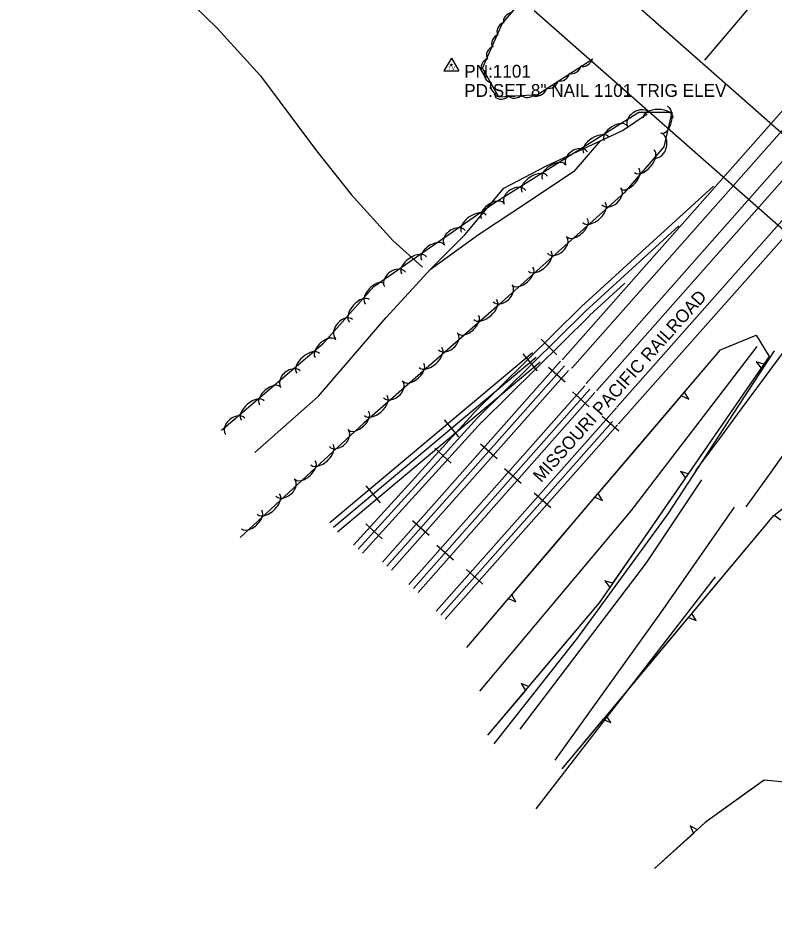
# Model space of a CAD drawing. Extents: x 1441650 to 1491889, y 345904 to 358319.
# Drawn here: x 1442654.9 to 1442949.9, y 356546.3 to 356894.9 of the extents above; entities that cross this region are included whole.
import ezdxf

# ---------------------------------------------------------------- set-up
doc = ezdxf.new("R2010")
doc.units = 0
for name, color, linetype in [('S_BRIDGE', 7, 'Continuous'), ('S_GRAVEL_ROAD', 7, 'Continuous'), ('S_MSC_PT_SYM', 7, 'Continuous'), ('S_RAILROAD', 7, 'Continuous'), ('S_RAILROAD_ANNOT', 7, 'Continuous'), ('S_SECONDARY_CTL', 7, 'Continuous'), ('S_SECONDARY_CTL_ANNOT', 7, 'Continuous'), ('S_STREAM', 7, 'Continuous'), ('S_TREE', 7, 'Continuous')]:
    doc.layers.add(name, color=color, linetype=linetype)

msp = doc.modelspace()

# ---------------------------------------------------------------- linework, layer by layer
at = {"layer": 'S_BRIDGE'}
for p, q in [((1443047.33, 356766.4), (1442874.85, 356918.79)), ((1442856.36, 356897.86), (1443028.8, 356745.81))]:
    msp.add_line(p, q, dxfattribs=at)
at = {"layer": 'S_GRAVEL_ROAD'}
for points in [[(1443038.34, 356871.29), (1443026.4, 356857.15), (1443014.47, 356843.02), (1443002.53, 356828.88), (1442990.6, 356814.74), (1442981.69, 356802.67), (1442972.78, 356790.61), (1442963.86, 356778.54), (1442954.95, 356766.48), (1442946.04, 356754.42), (1442937.13, 356742.35), (1442928.22, 356730.29), (1442919.3, 356718.22)], [(1443056.32, 356857.08), (1443043.75, 356842.36), (1443031.19, 356827.64), (1443018.62, 356812.92), (1443006.05, 356798.21), (1442997.66, 356786.43), (1442989.27, 356774.66), (1442980.88, 356762.89), (1442972.5, 356751.12), (1442964.11, 356739.35), (1442955.72, 356727.58), (1442947.33, 356715.81), (1442938.94, 356704.04)], [(1442850.83, 356617.27), (1442900.09, 356682.25), (1442921.75, 356714.69)], [(1442934.3, 356703.95), (1442905.62, 356662.72), (1442864.42, 356605.22)]]:
    msp.add_lwpolyline(points, dxfattribs=at)
at = {"layer": 'S_MSC_PT_SYM'}
for points in [[(1442867.45, 356761.69), (1442867.45, 356761.74), (1442867.45, 356761.69), (1442867.4, 356761.69), (1442867.45, 356761.69), (1442867.45, 356761.64), (1442867.45, 356761.69), (1442867.5, 356761.69)], [(1442871.11, 356758.37), (1442871.11, 356758.42), (1442871.11, 356758.37), (1442871.06, 356758.37), (1442871.11, 356758.37), (1442871.11, 356758.32), (1442871.11, 356758.37), (1442871.16, 356758.37)], [(1442876.67, 356752.43), (1442876.67, 356752.48), (1442876.67, 356752.43), (1442876.62, 356752.43), (1442876.67, 356752.43), (1442876.67, 356752.38), (1442876.67, 356752.43), (1442876.72, 356752.43)], [(1442880.75, 356749.56), (1442880.75, 356749.61), (1442880.75, 356749.56), (1442880.7, 356749.56), (1442880.75, 356749.56), (1442880.75, 356749.51), (1442880.75, 356749.56), (1442880.8, 356749.56)], [(1442888.71, 356743.18), (1442888.71, 356743.23), (1442888.71, 356743.18), (1442888.66, 356743.18), (1442888.71, 356743.18), (1442888.71, 356743.13), (1442888.71, 356743.18), (1442888.76, 356743.18)], [(1442889.38, 356736.56), (1442889.38, 356736.61), (1442889.38, 356736.56), (1442889.33, 356736.56), (1442889.38, 356736.56), (1442889.38, 356736.51), (1442889.38, 356736.56), (1442889.43, 356736.56)]]:
    msp.add_lwpolyline(points, dxfattribs=at)
at = {"layer": 'S_RAILROAD'}
for p, q in [((1442954.65, 356860.32), (1442867.45, 356761.69)), ((1442958.34, 356857.04), (1442871.11, 356758.37)), ((1442964.33, 356851.66), (1442876.67, 356752.43)), ((1442967.86, 356848.17), (1442880.75, 356749.56)), ((1442975.36, 356841.21), (1442888.71, 356743.18)), ((1442979.24, 356838.14), (1442889.38, 356736.56)), ((1442916.24, 356820.09), (1442916.31, 356820.01)), ((1442886.68, 356793.14), (1442886.75, 356793.06)), ((1442889.85, 356789.66), (1442889.82, 356789.69)), ((1442865.13, 356763.38), (1442859.03, 356769.55)), ((1442860.43, 356768.12), (1442860.51, 356768.05)), ((1442863.75, 356764.77), (1442863.72, 356764.8)), ((1442851.85, 356763.76), (1442857.43, 356757.12)), ((1442853.11, 356762.25), (1442853.13, 356762.23)), ((1442856.14, 356758.65), (1442856.07, 356758.73)), ((1442861.93, 356758.63), (1442868.43, 356752.88)), ((1442863.4, 356757.33), (1442863.43, 356757.3)), ((1442866.93, 356754.2), (1442866.85, 356754.27)), ((1442877.79, 356743.19), (1442871.29, 356748.93)), ((1442872.79, 356747.61), (1442872.87, 356747.54)), ((1442876.32, 356744.49), (1442876.29, 356744.51)), ((1442882.9, 356739.5), (1442889.39, 356733.74)), ((1442821.22, 356738.03), (1442826.8, 356731.38)), ((1442822.49, 356736.52), (1442822.51, 356736.49)), ((1442884.37, 356738.19), (1442884.39, 356738.17)), ((1442825.52, 356732.92), (1442825.45, 356733)), ((1442887.89, 356735.07), (1442887.81, 356735.14)), ((1442823.94, 356721.17), (1442817.52, 356727)), ((1442819, 356725.66), (1442819.08, 356725.59)), ((1442835.4, 356728.69), (1442841.9, 356722.94)), ((1442836.87, 356727.39), (1442836.9, 356727.36)), ((1442822.49, 356722.49), (1442822.46, 356722.51)), ((1442840.4, 356724.26), (1442840.32, 356724.33)), ((1442851.28, 356713.22), (1442844.78, 356718.97)), ((1442846.28, 356717.65), (1442846.36, 356717.58)), ((1442790.6, 356712.29), (1442796.18, 356705.65)), ((1442849.81, 356714.53), (1442849.78, 356714.55)), ((1442791.86, 356710.79), (1442791.88, 356710.76)), ((1442856.37, 356709.55), (1442862.87, 356703.8)), ((1442857.84, 356708.25), (1442857.87, 356708.22)), ((1442794.89, 356707.18), (1442794.82, 356707.26)), ((1442861.37, 356705.13), (1442861.29, 356705.19)), ((1442808.88, 356698.75), (1442815.37, 356693)), ((1442797.04, 356691.57), (1442790.62, 356697.4)), ((1442792.1, 356696.05), (1442792.18, 356695.98)), ((1442810.34, 356697.45), (1442810.37, 356697.42)), ((1442813.87, 356694.33), (1442813.79, 356694.39)), ((1442795.59, 356692.89), (1442795.56, 356692.91)), ((1442824.77, 356683.26), (1442818.28, 356689.01)), ((1442819.78, 356687.69), (1442819.85, 356687.62)), ((1442823.3, 356684.57), (1442823.28, 356684.59)), ((1442829.85, 356679.6), (1442836.34, 356673.85)), ((1442831.32, 356678.3), (1442831.35, 356678.28)), ((1442834.85, 356675.18), (1442834.77, 356675.25))]:
    msp.add_line(p, q, dxfattribs=at)
for points in [[(1442926.27, 356829.23), (1442874.73, 356782.25)], [(1442912.73, 356813.73), (1442876.3, 356780.52)], [(1442891.71, 356791.36), (1442877.9, 356778.77)], [(1442888.27, 356791.43), (1442888.25, 356791.41)], [(1442874.66, 356782.19), (1442832.54, 356740.55)], [(1442876.3, 356780.52), (1442834.18, 356738.89)], [(1442877.97, 356778.84), (1442835.85, 356737.2)], [(1442776.55, 356697.93), (1442855.61, 356764.36)], [(1442862.1, 356766.48), (1442862.08, 356766.46)], [(1442778.07, 356696.11), (1442857.14, 356762.54)], [(1442779.58, 356694.32), (1442858.64, 356760.75)], [(1442797.08, 356682.48), (1442866.56, 356760.89)], [(1442854.62, 356760.42), (1442854.64, 356760.44)], [(1442798.86, 356680.91), (1442868.15, 356759.1)], [(1442800.6, 356679.36), (1442869.71, 356757.34)], [(1442865.16, 356755.73), (1442865.18, 356755.75)], [(1442876.03, 356751.27), (1442807.46, 356673.77)], [(1442878.01, 356749.98), (1442809.21, 356672.22)], [(1442880.02, 356748.67), (1442810.99, 356670.64)], [(1442874.56, 356746.08), (1442874.54, 356746.06)], [(1442832.45, 356740.46), (1442785.88, 356689.2)], [(1442818.06, 356663.33), (1442888.37, 356742.72)], [(1442834.18, 356738.89), (1442787.6, 356687.63)], [(1442835.94, 356737.29), (1442789.36, 356686.04)], [(1442819.84, 356661.76), (1442886.89, 356737.46)], [(1442821.58, 356660.21), (1442888.86, 356736.16)], [(1442886.12, 356736.6), (1442886.14, 356736.62)], [(1442823.99, 356734.69), (1442824.01, 356734.71)], [(1442838.63, 356725.79), (1442838.65, 356725.81)], [(1442820.75, 356724.11), (1442820.73, 356724.09)], [(1442848.05, 356716.12), (1442848.03, 356716.1)], [(1442793.36, 356708.96), (1442793.39, 356708.97)], [(1442859.6, 356706.65), (1442859.62, 356706.68)], [(1442793.85, 356694.5), (1442793.83, 356694.48)], [(1442812.1, 356695.85), (1442812.12, 356695.88)], [(1442821.55, 356686.16), (1442821.53, 356686.14)], [(1442833.08, 356676.71), (1442833.1, 356676.73)]]:
    msp.add_lwpolyline(points, dxfattribs=at)
at = {"layer": 'S_SECONDARY_CTL'}
for p, q in [((1442824.01, 356879.22), (1442821, 356874.26)), ((1442824.01, 356879.22), (1442826.96, 356874.26)), ((1442821, 356874.26), (1442826.96, 356874.26))]:
    msp.add_line(p, q, dxfattribs=at)
for radius in [0.311, 0.183, 0.103]:
    msp.add_circle((1442824.01, 356876.61), radius, dxfattribs=at)
at = {"layer": 'S_STREAM'}
for points in [[(1442922.92, 356878.46), (1442957.27, 356919.01), (1442999.06, 356966.27), (1443024.19, 356996.22), (1443055.51, 357030.57)], [(1442654.87, 356959.31), (1442671.07, 356945.71), (1442697.03, 356925.7), (1442732.67, 356890.93), (1442749.53, 356872.27), (1442771.32, 356842.99), (1442784.95, 356826.04), (1442801.12, 356808.1), (1442812.78, 356797.65)], [(1442747.27, 356725.25), (1442772.2, 356747.32), (1442798.5, 356778.04), (1442816.03, 356797.04), (1442829.23, 356810.27), (1442844.46, 356828.42), (1442860.82, 356837.11), (1442877.09, 356844.62), (1442890.8, 356850.97), (1442900.45, 356857.53)], [(1442882.17, 356847.1), (1442871.82, 356835.03), (1442854.91, 356823.67), (1442834.6, 356810.31), (1442815.67, 356796.57)], [(1442943.24, 356766.73), (1442894.05, 356702.59), (1442834.97, 356632.18)], [(1442840.69, 356611.56), (1442873.28, 356652.88), (1442908.54, 356701.31), (1442950.1, 356764.98)], [(1442857.03, 356586.27), (1442927.07, 356676.72)]]:
    msp.add_lwpolyline(points, dxfattribs=at)
at = {"layer": 'S_TREE'}
for p, q in [((1442945.94, 356759.79), (1442942.94, 356760.71)), ((1442942.94, 356760.71), (1442944.82, 356758.17)), ((1442913.74, 356747.37), (1442916.63, 356746.15)), ((1442916.63, 356746.15), (1442915.01, 356748.87)), ((1442916.43, 356717.01), (1442913.42, 356717.94)), ((1442913.42, 356717.94), (1442915.31, 356715.39)), ((1442882.92, 356706.59), (1442881.3, 356709.32)), ((1442880.03, 356707.82), (1442882.92, 356706.59)), ((1442949.93, 356700.79), (1442952.54, 356699.04)), ((1442886.92, 356674.24), (1442883.91, 356675.16)), ((1442883.91, 356675.16), (1442885.8, 356672.62)), ((1442849.22, 356667.04), (1442847.59, 356669.76)), ((1442846.32, 356668.27), (1442849.22, 356667.04)), ((1442916.58, 356660.94), (1442919.49, 356659.74)), ((1442919.49, 356659.74), (1442917.84, 356662.45)), ((1442854.16, 356633.94), (1442851.26, 356635.15)), ((1442851.26, 356635.15), (1442852.89, 356632.44)), ((1442883.26, 356621.06), (1442886.17, 356619.86)), ((1442886.17, 356619.86), (1442884.52, 356622.57)), ((1442919.87, 356577.98), (1442917.15, 356579.57)), ((1442917.15, 356579.57), (1442918.41, 356576.66))]:
    msp.add_line(p, q, dxfattribs=at)
for points in [[(1442879.22, 356878.84), (1442857.63, 356864.96), (1442842.46, 356864.01), (1442836.11, 356875.36), (1442843.77, 356892.58), (1442851.63, 356902.02)], [(1442734.34, 356734.08), (1442774.05, 356767.95), (1442793.8, 356790.12), (1442840.63, 356822.59), (1442897.14, 356858.11), (1442909.97, 356858.11), (1442906.91, 356844.63), (1442891.48, 356826.63), (1442842.63, 356783.05), (1442789.89, 356736.79), (1442741.62, 356692.16)], [(1442830.1, 356649.24), (1442929.07, 356765.36), (1442942.93, 356771.08), (1442947.98, 356762.75), (1442881.7, 356666.67), (1442838.16, 356614.93)], [(1442932.15, 356766.63), (1442942.93, 356771.08), (1442947.98, 356762.75), (1442945.94, 356759.79)], [(1442915.01, 356748.87), (1442929.07, 356765.36), (1442932.15, 356766.63)], [(1442944.82, 356758.17), (1442930.63, 356737.59)], [(1442897.52, 356728.34), (1442913.74, 356747.37)], [(1442930.63, 356737.59), (1442916.43, 356717.01)], [(1442881.3, 356709.32), (1442897.52, 356728.34)], [(1442915.31, 356715.39), (1442901.12, 356694.82)], [(1442867.23, 356601.88), (1442949.79, 356700.68), (1442960.76, 356709.42), (1443017.26, 356664.74), (1443048.34, 356638.66), (1443060.91, 356623.77), (1443049.96, 356606.02), (1443010.03, 356547.18), (1442997.84, 356546.29), (1442986.49, 356576.82), (1442968.76, 356595.2), (1442946.04, 356597.46), (1442923.09, 356580.9), (1442903.27, 356562.92)], [(1442863.81, 356688.79), (1442880.03, 356707.82)], [(1442933.88, 356681.63), (1442949.79, 356700.68), (1442949.93, 356700.79)], [(1442901.12, 356694.82), (1442886.92, 356674.24)], [(1442847.59, 356669.76), (1442863.81, 356688.79)], [(1442917.84, 356662.45), (1442933.88, 356681.63)], [(1442885.8, 356672.62), (1442881.7, 356666.67), (1442870.25, 356653.07)], [(1442830.1, 356649.24), (1442846.32, 356668.27)], [(1442900.55, 356641.76), (1442916.58, 356660.94)], [(1442870.25, 356653.07), (1442854.16, 356633.94)], [(1442884.52, 356622.57), (1442900.55, 356641.76)], [(1442852.89, 356632.44), (1442838.16, 356614.93)], [(1442867.23, 356601.88), (1442883.26, 356621.06)], [(1442963.3, 356595.74), (1442946.04, 356597.46), (1442939.83, 356592.99)], [(1442939.83, 356592.99), (1442923.09, 356580.9), (1442919.87, 356577.98)], [(1442918.41, 356576.66), (1442903.27, 356562.92)]]:
    msp.add_lwpolyline(points, dxfattribs=at)
for centre, major_axis, ratio, start_param, end_param in [((1442847.84, 356893.88), (-3.32, -1.5), 0.842259, 4.348281, 6.121481), ((1442845.25, 356890.05), (-2.87, -2.24), 0.877066, 4.371687, 6.144887), ((1442843.19, 356885.34), (-2.87, -2.24), 0.877066, 4.371687, 6.144887), ((1442841.18, 356880.65), (-2.87, -2.24), 0.877066, 4.371687, 6.144887), ((1442839.01, 356875.95), (-2.87, -2.24), 0.877066, 4.371687, 6.144887), ((1442875.79, 356879.35), (2.55, 2.6), 0.852026, 3.565375, 5.338576), ((1442871.31, 356876.55), (2.55, 2.6), 0.852026, 3.565375, 5.338576), ((1442840.33, 356873.2), (2.98, 2.09), 0.951536, 2.158963, 3.932163), ((1442866.94, 356873.67), (2.55, 2.6), 0.852026, 3.565375, 5.338576), ((1442842.85, 356868.68), (2.98, 2.09), 0.951536, 2.158963, 3.932163), ((1442862.53, 356870.8), (2.55, 2.6), 0.852026, 3.565375, 5.338576), ((1442848.91, 356866.87), (3.08, 1.95), 0.862928, 3.260608, 5.033809), ((1442854.03, 356867.13), (3.08, 1.95), 0.862928, 3.260608, 5.033809), ((1442857.99, 356867.88), (2.55, 2.6), 0.852026, 3.565375, 5.338576), ((1442843.83, 356866.49), (3.08, 1.95), 0.862928, 3.260608, 5.033809), ((1442896.96, 356855.18), (-4.2, -2.64), 0.685309, 3.141594, 6.283187), ((1442904.68, 356855.99), (-5.87, 0), 0.550272, 3.141551, 6.283143), ((1442907.12, 356855.12), (1.18, 5.18), 0.54374, 3.141047, 6.282639), ((1442888.09, 356849.92), (-4.53, -2.85), 0.540698, 3.141594, 6.283186), ((1442880.59, 356845.2), (-4.97, -3.12), 0.550078, 3.141594, 6.283186), ((1442904.6, 356845.19), (1.09, 4.81), 0.689165, 3.140664, 6.282257), ((1442872.89, 356840.05), (-4.2, -2.64), 0.685309, 3.141594, 6.283187), ((1442899.29, 356839.01), (3.82, 4.46), 0.550075, 3.141593, 6.283185), ((1442864.03, 356834.79), (-4.53, -2.85), 0.540698, 3.141594, 6.283186), ((1442856.52, 356830.07), (-4.97, -3.12), 0.550078, 3.141594, 6.283186), ((1442893.52, 356832.27), (3.48, 4.06), 0.540694, 3.141593, 6.283185), ((1442848.82, 356824.92), (-4.2, -2.64), 0.685309, 3.141594, 6.283187), ((1442886.4, 356825.29), (3.7, 3.3), 0.685315, 3.141614, 6.283206), ((1442840.09, 356819.63), (-4.39, -3.05), 0.540708, 3.141604, 6.283197), ((1442879.66, 356818.93), (4.38, 3.91), 0.550083, 3.141605, 6.283198), ((1442832.81, 356814.58), (-4.82, -3.34), 0.550088, 3.141605, 6.283197), ((1442873.04, 356813.03), (3.99, 3.56), 0.540703, 3.141605, 6.283198), ((1442825.35, 356809.09), (-4.07, -2.82), 0.685321, 3.141612, 6.283205), ((1442865.18, 356806.36), (3.7, 3.3), 0.685315, 3.141614, 6.283206), ((1442816.73, 356803.44), (-4.39, -3.05), 0.540708, 3.141604, 6.283197), ((1442809.44, 356798.39), (-4.82, -3.34), 0.550088, 3.141605, 6.283197), ((1442858.45, 356800.01), (4.38, 3.91), 0.550083, 3.141605, 6.283198), ((1442801.98, 356792.9), (-4.07, -2.82), 0.685321, 3.141612, 6.283205), ((1442851.83, 356794.1), (3.99, 3.56), 0.540703, 3.141605, 6.283198), ((1442794.06, 356787.22), (-3.56, -3.99), 0.540695, 3.141593, 6.283185), ((1442843.97, 356787.44), (3.7, 3.3), 0.685315, 3.141614, 6.283206), ((1442788.16, 356780.6), (-3.9, -4.38), 0.550075, 3.141593, 6.283185), ((1442837.22, 356781.13), (4.41, 3.87), 0.550265, 3.141661, 6.283253), ((1442782.19, 356773.51), (-3.3, -3.7), 0.685305, 3.141593, 6.283185), ((1442830.55, 356775.28), (4.02, 3.52), 0.540881, 3.141658, 6.283251), ((1442822.64, 356768.69), (3.72, 3.27), 0.685541, 3.141704, 6.283297), ((1442774.87, 356765.86), (-4.06, -3.47), 0.5412, 3.141487, 6.28308), ((1442768.13, 356760.11), (-4.46, -3.81), 0.550589, 3.141484, 6.283076), ((1442815.85, 356762.39), (4.41, 3.87), 0.550265, 3.141661, 6.283253), ((1442761.26, 356753.91), (-3.77, -3.21), 0.685945, 3.141414, 6.283007), ((1442809.19, 356756.55), (4.02, 3.52), 0.540881, 3.141658, 6.283251), ((1442753.26, 356747.43), (-4.06, -3.47), 0.5412, 3.141487, 6.28308), ((1442801.27, 356749.95), (3.72, 3.27), 0.685541, 3.141704, 6.283297), ((1442746.52, 356741.68), (-4.46, -3.81), 0.550589, 3.141484, 6.283076), ((1442794.49, 356743.65), (4.41, 3.87), 0.550265, 3.141661, 6.283253), ((1442739.66, 356735.48), (-3.77, -3.21), 0.685945, 3.141414, 6.283007), ((1442787.8, 356737.75), (3.92, 3.63), 0.541009, 3.141502, 6.283095), ((1442780.06, 356730.95), (3.64, 3.36), 0.685703, 3.14144, 6.283033), ((1442773.45, 356724.48), (4.31, 3.98), 0.550395, 3.141499, 6.283092), ((1442766.94, 356718.46), (3.92, 3.63), 0.541009, 3.141502, 6.283095), ((1442759.2, 356711.66), (3.64, 3.36), 0.685703, 3.14144, 6.283033), ((1442752.59, 356705.19), (4.31, 3.98), 0.550395, 3.141499, 6.283092), ((1442746.08, 356699.17), (3.92, 3.63), 0.541009, 3.141502, 6.283095)]:
    msp.add_ellipse(centre, major_axis=major_axis, ratio=ratio, start_param=start_param, end_param=end_param, dxfattribs=at)

# ---------------------------------------------------------------- texts
at = {"layer": 'S_RAILROAD_ANNOT'}
msp.add_text('MISSOURI PACIFIC RAILROAD', height=5.0003, rotation=48.1738, dxfattribs=at).set_placement((1442859.06, 356713.32))
at = {"layer": 'S_SECONDARY_CTL'}
msp.add_text('TV', height=1.5, rotation=360, dxfattribs=at).set_placement((1442822.8, 356874.59))
at = {"layer": 'S_SECONDARY_CTL_ANNOT'}
for s, p in [('PN:1101', (1442829.01, 356871.61)), ('PD:SET 8" NAIL 1101 TRIG ELEV', (1442829.01, 356864.11))]:
    msp.add_text(s, height=5, dxfattribs=at).set_placement(p)

doc.saveas('drawing.dxf')
